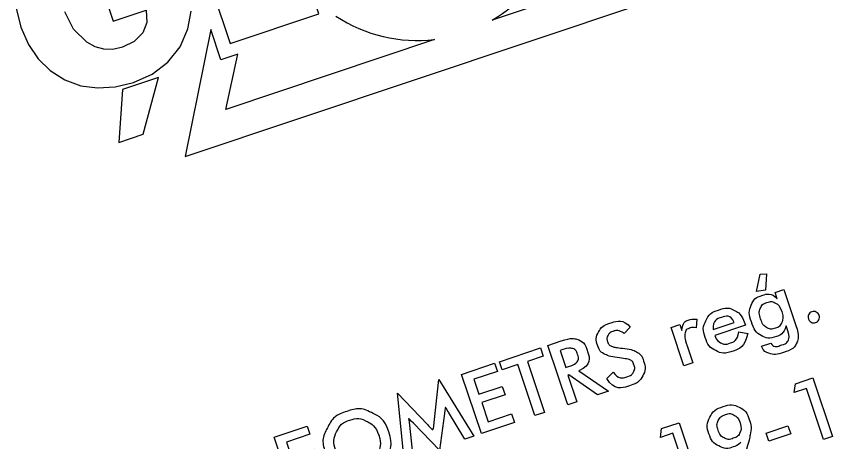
# Model space of a CAD drawing. Extents: x 469981 to 472086, y 246785 to 247785.
# Drawn here: x 471577.54 to 471588.01, y 247285.89 to 247291.38 of the extents above; entities that cross this region are included whole.
import ezdxf

# ---------------------------------------------------------------- set-up
doc = ezdxf.new("R2010")
doc.units = 0
doc.layers.add('RAMI_PLAN_####_TKST_#', color=7, linetype='Continuous')

msp = doc.modelspace()

# ---------------------------------------------------------------- linework, layer by layer
at = {"layer": 'RAMI_PLAN_####_TKST_#'}
for points in [[(471580.917, 247292.991), (471580.766, 247293.444), (471579.62, 247293.058), (471580.3, 247291.029), (471581.446, 247291.413), (471581.295, 247291.864), (471580.672, 247291.654), (471580.559, 247291.992), (471581.147, 247292.189), (471580.995, 247292.643), (471580.408, 247292.444), (471580.295, 247292.783)], [(471578.914, 247290.437), (471578.864, 247289.753), (471579.181, 247289.858), (471579.376, 247290.592)]]:
    msp.add_lwpolyline(points, close=True, dxfattribs=at)
for points in [[(471580.051, 247291.212), (471579.722, 247289.57), (471587.113, 247292.05), (471586.056, 247292.98), (471586.062, 247292.787), (471585.772, 247292.693), (471586.324, 247292.215), (471583.68, 247291.33)], [(471578.644, 247291.77), (471578.794, 247291.318), (471579.218, 247291.461), (471579.228, 247291.3), (471579.173, 247291.165), (471579.064, 247291.054), (471578.912, 247290.982), (471578.79, 247290.954), (471578.674, 247290.957), (471578.559, 247290.988), (471578.451, 247291.046), (471578.282, 247291.213), (471578.168, 247291.439)], [(471577.543, 247291.483), (471577.603, 247291.241), (471577.699, 247291.016), (471577.826, 247290.831), (471577.982, 247290.679), (471578.169, 247290.562), (471578.375, 247290.485), (471578.59, 247290.456), (471578.82, 247290.469), (471579.053, 247290.526), (471579.296, 247290.634), (471579.498, 247290.79), (471579.657, 247290.985), (471579.757, 247291.217), (471579.798, 247291.446)], [(471582.936, 247291.081), (471580.247, 247290.178), (471580.402, 247290.89), (471580.179, 247290.82), (471580.051, 247291.212)], [(471587.086, 247287.831), (471587.136, 247288.055), (471587.215, 247288.057), (471587.202, 247287.846), (471587.086, 247287.831)], [(471587.354, 247287.736), (471587.327, 247287.817), (471587.44, 247287.855), (471587.595, 247287.391)], [(471586.317, 247287.472), (471586.308, 247287.363)], [(471586.53, 247287.341), (471586.801, 247287.432)], [(471585.46, 247287.369), (471585.38, 247287.287)], [(471586.193, 247287.128), (471586.265, 247286.911), (471586.152, 247286.873), (471585.986, 247287.368), (471586.099, 247287.406), (471586.126, 247287.327)], [(471586.944, 247287.395), (471586.549, 247287.263)], [(471586.937, 247287.417), (471586.944, 247287.395)], [(471587.493, 247287.321), (471587.471, 247287.386)], [(471586.861, 247287.311), (471586.974, 247287.29)], [(471584.655, 247286.751), (471584.769, 247286.409), (471584.653, 247286.37), (471584.397, 247287.134), (471584.57, 247287.192)], [(471587.152, 247287.125), (471587.274, 247287.166)], [(471584.134, 247286.929), (471584.355, 247286.27), (471584.231, 247286.229), (471584.01, 247286.888), (471583.807, 247286.82), (471583.772, 247286.925), (471584.301, 247287.102), (471584.336, 247286.997), (471584.134, 247286.929)], [(471584.579, 247287.077), (471584.556, 247287.07), (471584.63, 247286.85)], [(471583.54, 247285.997), (471583.284, 247286.761), (471583.71, 247286.904), (471583.746, 247286.799), (471583.443, 247286.698), (471583.507, 247286.506), (471583.81, 247286.607), (471583.846, 247286.498), (471583.544, 247286.397), (471583.627, 247286.15), (471583.929, 247286.252), (471583.966, 247286.14), (471583.54, 247285.997)], [(471584.63, 247286.85), (471584.652, 247286.857)], [(471584.798, 247286.806), (471585.178, 247286.546), (471585.037, 247286.499), (471584.669, 247286.756), (471584.655, 247286.751)], [(471585.157, 247286.709), (471585.241, 247286.789)], [(471587.953, 247285.922), (471587.732, 247286.58), (471587.574, 247286.527), (471587.589, 247286.641), (471587.812, 247286.716), (471588.066, 247285.96), (471587.953, 247285.922)], [(471582.93, 247286.142), (471582.99, 247286.696), (471583.441, 247285.964), (471583.325, 247285.925), (471583.114, 247286.274)], [(471582.614, 247286.105), (471582.658, 247285.702), (471582.544, 247285.663), (471582.458, 247286.518), (471582.845, 247286.114)], [(471583.065, 247286.257), (471583.002, 247285.783), (471582.663, 247286.131)], [(471581.123, 247285.187), (471580.867, 247285.951), (471581.293, 247286.094), (471581.328, 247285.989), (471581.026, 247285.887), (471581.09, 247285.695), (471581.393, 247285.797), (471581.429, 247285.688), (471581.127, 247285.586), (471581.209, 247285.34), (471581.512, 247285.441), (471581.549, 247285.33), (471581.123, 247285.187)], [(471586.228, 247285.344), (471586.007, 247286.002), (471585.849, 247285.949), (471585.864, 247286.063), (471586.088, 247286.138), (471586.341, 247285.382), (471586.228, 247285.344)], [(471587.213, 247286.005), (471587.492, 247286.099), (471587.528, 247285.994), (471587.248, 247285.901), (471587.213, 247286.005)]]:
    msp.add_lwpolyline(points, dxfattribs=at)
for start, end in [(300.3965, 337.7753), (236.718, 276.6818)]:
    msp.add_arc((471582.713, 247292.979), 1.911, start, end, dxfattribs=at)
for points in [[(471587.471, 247287.386), (471587.439, 247287.281), (471587.336, 247287.247), (471587.232, 247287.212), (471587.147, 247287.263), (471587.063, 247287.314), (471587.021, 247287.44), (471586.981, 247287.559), (471587.018, 247287.652), (471587.056, 247287.745), (471587.154, 247287.778), (471587.28, 247287.82), (471587.354, 247287.736)], [(471587.412, 247287.572), (471587.386, 247287.649), (471587.336, 247287.68), (471587.286, 247287.71), (471587.222, 247287.689), (471587.158, 247287.667), (471587.136, 247287.611), (471587.114, 247287.554), (471587.14, 247287.476), (471587.167, 247287.397), (471587.217, 247287.366), (471587.267, 247287.336), (471587.331, 247287.357), (471587.391, 247287.377), (471587.414, 247287.435), (471587.438, 247287.495), (471587.412, 247287.572)], [(471586.974, 247287.29), (471586.941, 247287.114), (471586.776, 247287.059), (471586.657, 247287.019), (471586.562, 247287.068), (471586.467, 247287.117), (471586.426, 247287.238), (471586.387, 247287.354), (471586.435, 247287.454), (471586.482, 247287.553), (471586.597, 247287.591), (471586.717, 247287.631), (471586.806, 247287.586), (471586.896, 247287.54), (471586.937, 247287.417)], [(471586.801, 247287.432), (471586.752, 247287.537), (471586.631, 247287.496), (471586.521, 247287.459), (471586.53, 247287.341)], [(471587.757, 247287.475), (471587.747, 247287.504), (471587.76, 247287.531), (471587.774, 247287.558), (471587.802, 247287.568), (471587.831, 247287.578), (471587.858, 247287.564), (471587.885, 247287.55), (471587.894, 247287.521), (471587.904, 247287.493), (471587.89, 247287.466), (471587.877, 247287.44), (471587.848, 247287.43), (471587.82, 247287.421), (471587.793, 247287.434), (471587.767, 247287.447), (471587.757, 247287.475)], [(471585.241, 247286.789), (471585.304, 247286.693), (471585.424, 247286.733), (471585.48, 247286.752), (471585.502, 247286.793), (471585.524, 247286.835), (471585.506, 247286.887), (471585.49, 247286.936), (471585.442, 247286.953), (471585.422, 247286.96), (471585.326, 247286.973), (471585.195, 247286.99), (471585.138, 247287.018), (471585.065, 247287.054), (471585.038, 247287.135), (471585.007, 247287.228), (471585.05, 247287.308), (471585.094, 247287.387), (471585.198, 247287.422), (471585.372, 247287.48), (471585.46, 247287.369)], [(471586.126, 247287.327), (471586.13, 247287.435), (471586.216, 247287.464), (471586.264, 247287.48), (471586.317, 247287.472)], [(471585.38, 247287.287), (471585.312, 247287.341), (471585.243, 247287.318), (471585.193, 247287.301), (471585.173, 247287.265), (471585.152, 247287.229), (471585.167, 247287.185), (471585.183, 247287.136), (471585.234, 247287.118), (471585.261, 247287.109), (471585.357, 247287.098), (471585.48, 247287.085), (471585.538, 247287.053), (471585.604, 247287.017), (471585.63, 247286.938), (471585.666, 247286.83), (471585.62, 247286.743), (471585.574, 247286.656), (471585.457, 247286.617), (471585.255, 247286.549), (471585.157, 247286.709)], [(471586.308, 247287.363), (471586.273, 247287.373), (471586.232, 247287.36), (471586.174, 247287.34), (471586.165, 247287.283), (471586.158, 247287.231), (471586.193, 247287.128)], [(471587.595, 247287.391), (471587.643, 247287.249), (471587.608, 247287.172), (471587.572, 247287.09), (471587.431, 247287.042), (471587.327, 247287.008), (471587.252, 247287.031), (471587.177, 247287.054), (471587.152, 247287.125)], [(471584.57, 247287.192), (471584.705, 247287.238), (471584.774, 247287.213), (471584.867, 247287.18), (471584.904, 247287.07), (471584.966, 247286.885), (471584.798, 247286.806)], [(471586.549, 247287.263), (471586.576, 247287.194), (471586.627, 247287.168), (471586.677, 247287.141), (471586.738, 247287.162), (471586.842, 247287.196), (471586.861, 247287.311)], [(471587.274, 247287.166), (471587.301, 247287.102), (471587.402, 247287.136), (471587.478, 247287.161), (471587.498, 247287.206), (471587.516, 247287.248), (471587.493, 247287.321)], [(471584.652, 247286.857), (471584.742, 247286.887), (471584.769, 247286.916), (471584.802, 247286.952), (471584.781, 247287.017), (471584.758, 247287.085), (471584.709, 247287.096), (471584.667, 247287.107), (471584.579, 247287.077)], [(471582.348, 247286.02), (471582.403, 247285.853), (471582.323, 247285.697), (471582.241, 247285.539), (471582.074, 247285.483), (471581.904, 247285.426), (471581.746, 247285.503), (471581.587, 247285.58), (471581.531, 247285.747), (471581.475, 247285.915), (471581.554, 247286.071), (471581.634, 247286.227), (471581.805, 247286.284), (471581.975, 247286.341), (471582.133, 247286.264), (471582.292, 247286.187), (471582.348, 247286.02)], [(471583.114, 247286.274), (471583.114, 247286.275), (471583.065, 247286.374), (471583.073, 247286.318), (471583.065, 247286.257)], [(471586.884, 247285.883), (471586.843, 247285.843), (471586.792, 247285.826), (471586.691, 247285.792), (471586.601, 247285.838), (471586.511, 247285.884), (471586.475, 247285.993), (471586.435, 247286.111), (471586.485, 247286.208), (471586.536, 247286.305), (471586.658, 247286.346), (471586.772, 247286.384), (471586.865, 247286.337), (471586.958, 247286.29), (471586.996, 247286.176), (471587.025, 247286.09), (471587.005, 247285.977), (471586.994, 247285.913), (471586.942, 247285.739)], [(471582.218, 247285.977), (471582.178, 247286.095), (471582.069, 247286.152), (471581.959, 247286.209), (471581.843, 247286.17), (471581.728, 247286.131), (471581.674, 247286.02), (471581.62, 247285.91), (471581.66, 247285.79), (471581.7, 247285.671), (471581.81, 247285.615), (471581.919, 247285.559), (471582.035, 247285.598), (471582.15, 247285.636), (471582.204, 247285.748), (471582.258, 247285.859), (471582.218, 247285.977)], [(471582.663, 247286.131), (471582.621, 247286.173), (471582.592, 247286.216), (471582.607, 247286.166), (471582.614, 247286.105)], [(471586.876, 247286.137), (471586.853, 247286.206), (471586.8, 247286.235), (471586.75, 247286.263), (471586.689, 247286.243), (471586.621, 247286.22), (471586.595, 247286.166), (471586.569, 247286.112), (471586.593, 247286.042), (471586.617, 247285.97), (471586.669, 247285.942), (471586.721, 247285.914), (471586.789, 247285.937), (471586.85, 247285.957), (471586.875, 247286.013), (471586.899, 247286.069), (471586.876, 247286.137)], [(471582.845, 247286.114), (471582.862, 247286.095), (471582.921, 247286.024), (471582.922, 247286.062), (471582.93, 247286.142)]]:
    msp.add_open_spline(points, degree=3, dxfattribs=at)

doc.saveas('drawing.dxf')
